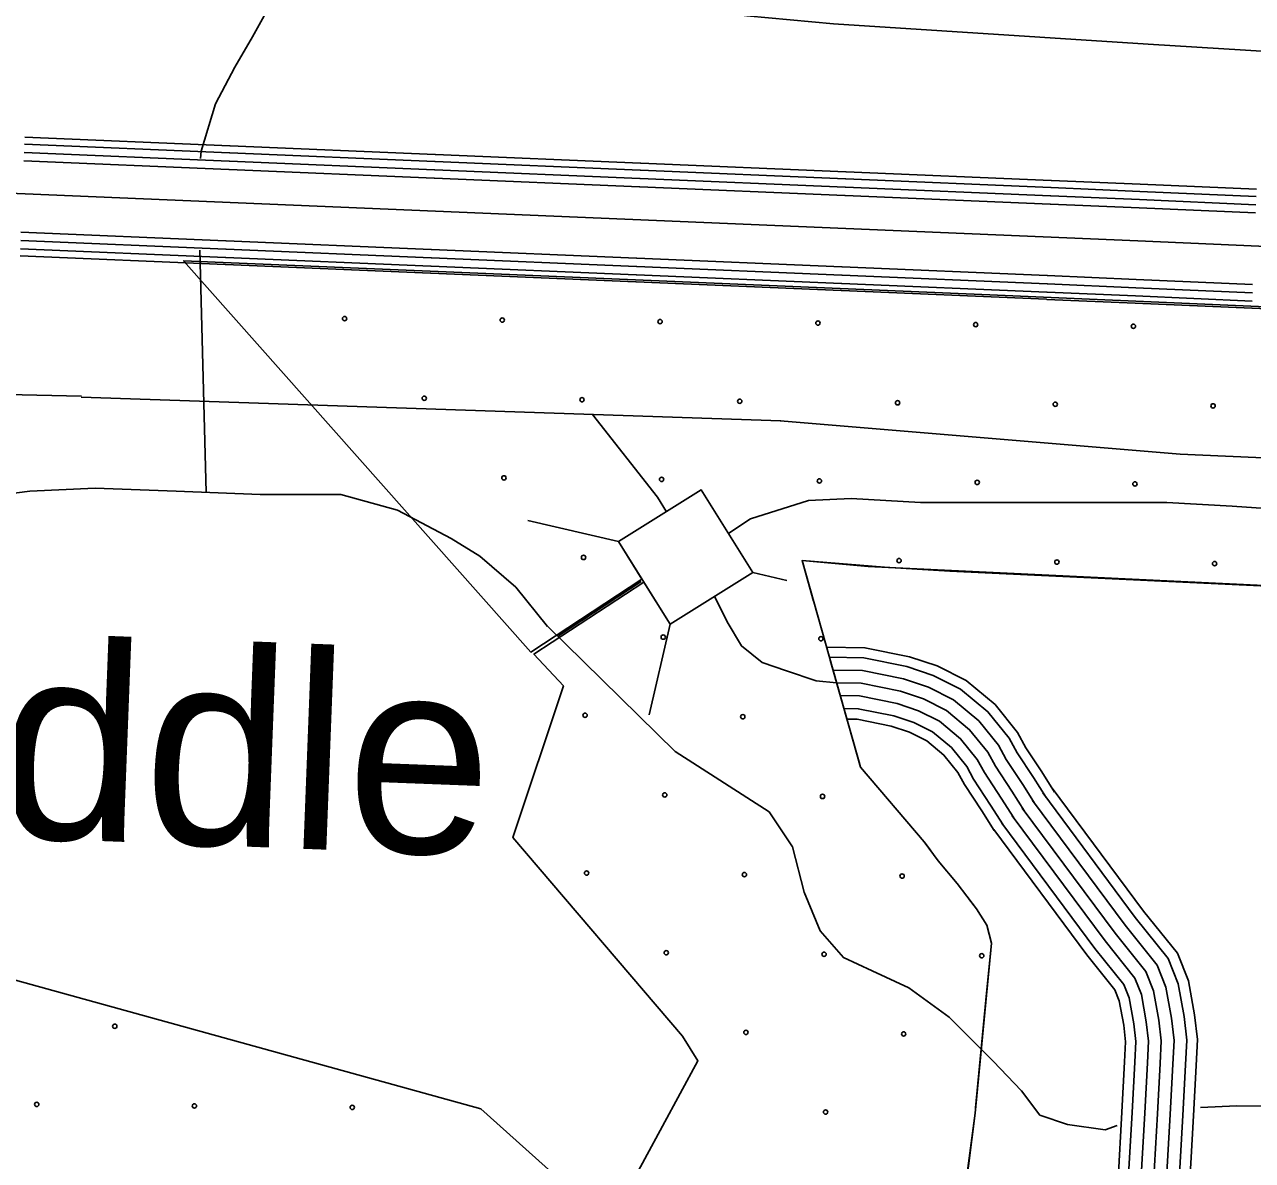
# Model space of a CAD drawing. Extents: x 1788175 to 1969470, y 584502 to 738744.
# Drawn here: x 1851363 to 1854355, y 671858 to 674627 of the extents above; entities that cross this region are included whole.
import ezdxf

# ---------------------------------------------------------------- set-up
doc = ezdxf.new("R2010")
doc.units = 0
for name, color, linetype in [('DESIGN - DRAINAGE - Bridges and Cross Drains Size Text', 7, 'Continuous'), ('DESIGN - EROSION CONTROL - Devices', 7, 'Continuous'), ('DESIGN - SCRATCH - User 1', 7, 'Continuous'), ('DESIGN - TRANSPORTATION - Text', 7, 'Continuous'), ('SURVEY - CENTERLINE - Preliminary', 7, 'Continuous'), ('SURVEY - CONTOURS - Index with Text', 7, 'Continuous'), ('SURVEY - DRAINAGE - Area Shapes', 7, 'Continuous'), ('SURVEY - DRAINAGE - Storm Sewer', 7, 'Continuous'), ('SURVEY - TRANSPORTATION - Roads', 7, 'Continuous'), ('SURVEY - VEGETATION - Features with Text', 7, 'Continuous')]:
    doc.layers.add(name, color=color, linetype=linetype)

msp = doc.modelspace()

# ---------------------------------------------------------------- linework, layer by layer
at = {"layer": 'DESIGN - EROSION CONTROL - Devices'}
for centre in [(1852142.7, 673910.4), (1852527.2, 673906.7), (1852911.8, 673902.9), (1853296.3, 673899.2), (1853680.9, 673895.5), (1854065.5, 673891.7), (1852336.8, 673716.2), (1852721.4, 673712.5), (1853105.9, 673708.8), (1853490.5, 673705), (1853875, 673701.3), (1854259.6, 673697.6), (1852531, 673522.1), (1852915.5, 673518.4), (1853300.1, 673514.6), (1853684.6, 673510.9), (1854069.2, 673507.2), (1852725.1, 673328), (1853494.2, 673320.5), (1853878.8, 673316.8), (1854263.3, 673313), (1852919.3, 673133.8), (1853303.8, 673130.1), (1852728.9, 672943.4), (1853113.4, 672939.7), (1852923, 672749.3), (1853307.6, 672745.5), (1852732.6, 672558.9), (1853117.1, 672555.1), (1853501.7, 672551.4), (1852926.7, 672364.7), (1853311.3, 672361), (1853695.8, 672357.2), (1851582.7, 672185.5), (1853120.9, 672170.6), (1853505.4, 672166.8), (1851392.3, 671995.1), (1851776.8, 671991.4), (1852161.4, 671987.6), (1853315, 671976.4)]:
    msp.add_circle(centre, 5.28, dxfattribs=at)
at = {"layer": 'DESIGN - SCRATCH - User 1'}
for points in [[(1853715.4, 673968.1), (1852467.6, 674020.9), (1851750.5, 674051.2), (1852596.8, 673097.4), (1852867.6, 673275.3), (1852810.4, 673366.9), (1853011.8, 673492.9), (1853137.8, 673291.4), (1852936.3, 673165.4), (1852872.1, 673267.7), (1852604.3, 673092.4), (1852676.1, 673015.1), (1852553.1, 672645.6), (1852966.6, 672161.5), (1853004, 672101.4), (1852788.4, 671703.4), (1852474.8, 671984.1), (1850925.2, 672412.3), (1850569.7, 671770.6), (1850501.7, 671535.2), (1850420.9, 671325.2), (1849811.9, 671327.6), (1850138.3, 670582.6)], [(1859437.3, 673751), (1858520.7, 673776), (1857829.8, 673795), (1857781.4, 673796.9), (1857306.9, 673815.8), (1856857.8, 673833.7), (1856150.2, 673861.7), (1855823.8, 673876.1), (1855534, 673888.4), (1855220.4, 673902.4), (1854854.5, 673918.6), (1854651.6, 673927.5), (1854332.7, 673941.6), (1853715.4, 673968.1)], [(1851320.6, 671628.3), (1851800.4, 671463.3), (1852317.8, 671292.6), (1852456.9, 670947.4), (1852681.5, 670691.5), (1853184.9, 671209.9), (1853289.4, 671299.4), (1853508.5, 671487.8), (1853608.8, 671596.1), (1853634.9, 671637.8), (1853679.3, 671973.6), (1853719.5, 672388.1), (1853708.5, 672432.1), (1853683.2, 672471.7), (1853635.7, 672533.6), (1853589.4, 672588.9), (1853555.6, 672635), (1853400.5, 672816.6), (1853257.7, 673320.4), (1853458.9, 673304.4), (1853618.2, 673294.5)], [(1853618.2, 673294.5), (1856009.9, 673181.7), (1859540.8, 673050.8)]]:
    msp.add_lwpolyline(points, dxfattribs=at)
at = {"layer": 'DESIGN - TRANSPORTATION - Text'}
for points in [[(1851791.5, 674300.1), (1851792.9, 674318), (1851828.4, 674433.7), (1851875.4, 674523.2), (1851918.3, 674596.8), (1851946.9, 674648.5), (1851998.1, 674743.9), (1852045.1, 674829.4), (1852106, 674912.8), (1852109.7, 674916.7)], [(1851805.1, 673486.7), (1851790.3, 674077)], [(1855985.6, 673900.5), (1855853.6, 673734.3), (1855797.3, 673687.4), (1855703.5, 673593.6), (1855553.4, 673481.1), (1855440.9, 673443.5), (1855365.8, 673424.8), (1855243.9, 673406), (1855084.4, 673396.7), (1854934.4, 673396.7), (1854803.1, 673396.7), (1854681.1, 673406), (1854578, 673424.8), (1854446.6, 673443.5), (1854306, 673452.9), (1854146.5, 673462.3), (1853912, 673462.3), (1853780.7, 673462.3), (1853546.2, 673462.3), (1853377.4, 673471.7), (1853273.1, 673466.6), (1853132.3, 673422), (1853079.1, 673387.5)], [(1851254.6, 673474.3), (1851375.8, 673489.4), (1851535, 673497), (1851732, 673489.4), (1851936.6, 673481.9), (1852133.6, 673481.9), (1852272, 673443.6), (1852402.3, 673373.9), (1852472.1, 673331.4), (1852560, 673255.6), (1852637.6, 673160.1)], [(1852865.6, 673269.6), (1852664.2, 673137.4)], [(1852636.4, 673161.6), (1852948.1, 672855.4), (1853177.4, 672707.8), (1853234.2, 672623), (1853262.8, 672512.6), (1853301.6, 672418), (1853358.7, 672353.3), (1853428.3, 672320.4), (1853517.6, 672279.3), (1853616.6, 672208), (1853723.2, 672100.6), (1853792.2, 672027.7), (1853837.4, 671969.1), (1853905.1, 671946.3), (1853996.8, 671933.2), (1854025.5, 671943.6)], [(1854229.1, 671987.5), (1854317.2, 671991.3), (1854499, 671989.1), (1854622.7, 671979.6), (1854740, 671930.1), (1854834.1, 671945), (1854884, 671946.4), (1854987.8, 671937.1), (1855057.8, 671944.3), (1855113.9, 671951.6), (1855169.7, 671942.9), (1855235.3, 671916.1), (1855345.1, 671912.8), (1855591.1, 671933.8), (1855776.8, 671919.5), (1855954.5, 671915.4), (1856052.5, 671924.2), (1856120.6, 671937.4), (1856188.6, 671940.6), (1856274.3, 671923.5), (1856459.5, 671879.2)]]:
    msp.add_lwpolyline(points, dxfattribs=at)
at = {"layer": 'SURVEY - CENTERLINE - Preliminary'}
for points in [[(1851862.4, 674314.2), (1851362.8, 674335.3)], [(1851863.1, 674331.7), (1851363.6, 674352.8)], [(1852363.6, 674310.5), (1851864, 674331.6)], [(1848777.1, 674303.8), (1848960.6, 674309), (1849340.2, 674304.6), (1850709.8, 674241.7), (1854076.1, 674099.5), (1856048.7, 674012.5), (1857863.8, 673940.2)], [(1851860.7, 674273.9), (1851361.1, 674295)], [(1851861.5, 674294.2), (1851362, 674315.3)], [(1852362.9, 674293), (1851863.3, 674314.1)], [(1852864.1, 674289.4), (1852364.5, 674310.5)], [(1852361.2, 674252.8), (1851861.6, 674273.9)], [(1852362, 674273), (1851862.5, 674294.2)], [(1852862.5, 674251.9), (1852362.9, 674273)], [(1852863.3, 674271.9), (1852363.8, 674293)], [(1853363.8, 674250.7), (1852864.2, 674271.8)], [(1853364.5, 674268.2), (1852865, 674289.3)], [(1853865, 674247.1), (1853365.4, 674268.2)], [(1852861.6, 674231.6), (1852362.1, 674252.7)], [(1853362.9, 674230.7), (1852863.4, 674251.9)], [(1853864.2, 674229.6), (1853364.7, 674250.7)], [(1854365.7, 674225.4), (1854082.1, 674237.9), (1853865.9, 674247)], [(1853362.1, 674210.5), (1852862.5, 674231.6)], [(1853862.5, 674189.3), (1853363, 674210.4)], [(1853863.4, 674209.6), (1853363.8, 674230.7)], [(1854364, 674187.9), (1854080.5, 674200.4), (1853864.3, 674209.6)], [(1854364.9, 674207.9), (1854081.3, 674220.4), (1853865.2, 674229.5)], [(1854363.1, 674167.7), (1854079.6, 674180.2), (1853863.5, 674189.3)], [(1851853.3, 674099.7), (1851353.8, 674120.8)], [(1851853.4, 674079.3), (1851353.8, 674100.5)], [(1852353.8, 674078.5), (1851854.2, 674099.6)], [(1851851.8, 674041.9), (1851352.2, 674063)], [(1851852.5, 674059.4), (1851353, 674080.5)], [(1852353, 674038.2), (1851853.4, 674059.3)], [(1852353.8, 674058.2), (1851854.3, 674079.3)], [(1852854.3, 674057.4), (1852354.7, 674078.5)], [(1852854.3, 674037), (1852354.8, 674058.2)], [(1853354.7, 674036.2), (1852855.2, 674057.3)], [(1852352.3, 674020.7), (1851852.7, 674041.8)], [(1852853.5, 674017.1), (1852353.9, 674038.2)], [(1853354.8, 674015.9), (1852855.2, 674037)], [(1853855.2, 674015.1), (1853355.6, 674036.2)], [(1852852.7, 673999.6), (1852353.2, 674020.7)], [(1853353.2, 673978.4), (1852853.6, 673999.5)], [(1853353.9, 673995.9), (1852854.4, 674017)], [(1853854.4, 673974.8), (1853354.8, 673995.9)], [(1853855.2, 673994.7), (1853355.7, 674015.9)], [(1854355.5, 673993.4), (1854072.1, 674005.9), (1853856.1, 674015)], [(1853853.7, 673957.3), (1853354.1, 673978.4)], [(1854354.6, 673953.1), (1854070.4, 673965.6), (1853855.3, 673974.7)], [(1854355.5, 673973.1), (1854071.2, 673985.6), (1853856.1, 673994.7)], [(1854353.8, 673935.6), (1854069.6, 673948.2), (1853854.6, 673957.2)], [(1854854.2, 673913.6), (1854354.7, 673935.6)]]:
    msp.add_lwpolyline(points, dxfattribs=at)
at = {"layer": 'SURVEY - CONTOURS - Index with Text'}
for points in [[(1851177.5, 674998.7), (1851372.1, 674961.3), (1851755.9, 674864), (1852328.8, 674728.8), (1852518, 674707.2), (1852836.9, 674674.8), (1852950.5, 674669.4), (1853123.4, 674647.8), (1853334.2, 674628.8), (1854101.5, 674579.1)], [(1854101.5, 674579.1), (1854575.6, 674550.1), (1854769.6, 674560.9), (1855057.8, 674605.5), (1855327.7, 674620.2), (1856633.8, 674572.3), (1858360.4, 674402.2), (1858479.5, 674411.7), (1858624.6, 674411.7), (1858759, 674426.8)]]:
    msp.add_lwpolyline(points, dxfattribs=at)
at = {"layer": 'SURVEY - DRAINAGE - Area Shapes'}
for points in [[(1850230, 673599.1), (1850393.4, 673623.4), (1850599.1, 673657), (1850832.1, 673696.2), (1851065.6, 673722.7), (1851320.5, 673725.3), (1851501.3, 673720.8)], [(1851501, 673718.4), (1853205.8, 673661.1)], [(1852927.3, 673439.3), (1852905.6, 673475.4), (1852747.2, 673676.5)], [(1853204.4, 673661.4), (1854179.4, 673580.1), (1856152.2, 673493.1), (1857967.5, 673420.8)], [(1853045.3, 673231.3), (1853047.2, 673227.2), (1853075.3, 673170.9), (1853110.4, 673112.3), (1853160.3, 673072.2), (1853219.6, 673051.7), (1853292.4, 673027.4), (1853342.1, 673022.5)]]:
    msp.add_lwpolyline(points, dxfattribs=at)
at = {"layer": 'SURVEY - DRAINAGE - Storm Sewer'}
for p, q in [((1852810.4, 673366.9), (1852589.1, 673418)), ((1853137.8, 673291.4), (1853220.4, 673272.3)), ((1852936.3, 673165.4), (1852885.3, 672944.1))]:
    msp.add_line(p, q, dxfattribs=at)
msp.add_lwpolyline([(1852810.4, 673366.9), (1852936.3, 673165.4), (1853137.8, 673291.4), (1853011.8, 673492.9)], close=True, dxfattribs=at)
at = {"layer": 'SURVEY - TRANSPORTATION - Roads'}
for points in [[(1853317.4, 673109.7), (1853411, 673107.9), (1853519.7, 673086), (1853587, 673063.6), (1853657.7, 673028.2), (1853728.3, 672969.4), (1853783.2, 672901.4), (1853803.4, 672864.4), (1853842.3, 672805.2), (1853873.3, 672756.3)], [(1853324.5, 673084.8), (1853408.3, 673083.2), (1853513.4, 673062.1), (1853577.5, 673040.7), (1853644.1, 673007.4), (1853710.6, 672952), (1853762.5, 672887.6), (1853782.2, 672851.6), (1853821.5, 672791.8), (1853852.4, 672743.1)], [(1853333.3, 673053.7), (1853404.9, 673052.3), (1853505.4, 673032.1), (1853565.6, 673012), (1853627, 672981.3), (1853688.4, 672930.1), (1853736.6, 672870.3), (1853755.6, 672835.7), (1853795.5, 672775), (1853826.2, 672726.5)], [(1853342.1, 673022.5), (1853401.5, 673021.3), (1853497.4, 673002), (1853553.7, 672983.3), (1853610, 672955.1), (1853666.2, 672908.3), (1853710.8, 672853.1), (1853729, 672819.7), (1853769.4, 672758.2), (1853800, 672709.9)], [(1853342.1, 673022.5), (1853401.5, 673021.3), (1853497.4, 673002), (1853553.7, 672983.3), (1853610, 672955.1), (1853666.2, 672908.3), (1853710.8, 672853.1), (1853729, 672819.7), (1853769.4, 672758.2), (1853800, 672709.9)], [(1853351, 672991.3), (1853398.1, 672990.4), (1853489.4, 672972), (1853541.8, 672954.6), (1853592.9, 672929), (1853644, 672886.4), (1853684.9, 672835.8), (1853702.4, 672803.7), (1853743.4, 672741.4), (1853773.8, 672693.3)], [(1853359.8, 672960.1), (1853394.7, 672959.5), (1853481.4, 672942), (1853529.9, 672925.9), (1853575.8, 672902.9), (1853621.8, 672864.5), (1853659, 672818.5), (1853675.8, 672787.8), (1853717.3, 672724.6), (1853747.7, 672676.7)], [(1853367.1, 672934.3), (1853391.9, 672933.8), (1853474.8, 672917.1), (1853520, 672902), (1853561.6, 672881.2), (1853603.4, 672846.4), (1853637.5, 672804.1), (1853653.7, 672774.5), (1853695.7, 672710.6), (1853725.9, 672662.9)], [(1853363.3, 670683.7), (1853938.5, 671136.9), (1854023.7, 671222.2), (1854086.7, 671274.7), (1854115.6, 671317.9), (1854131.7, 671350.3), (1854150.2, 671424.7), (1854173.3, 671603.2), (1854202, 671793.9), (1854211.6, 671966.9), (1854218.2, 672089.8), (1854221.3, 672152.8), (1854214.3, 672213.3), (1854199.3, 672296.2), (1854172.5, 672363.4), (1854090.3, 672466.1), (1853865.1, 672769.4)], [(1853347.4, 670703.9), (1853921.4, 671156.2), (1854006.4, 671241.2), (1854067.4, 671292), (1854093.3, 671330.9), (1854107.5, 671359.2), (1854124.9, 671429.5), (1854147.9, 671606.7), (1854176.3, 671796.6), (1854185.9, 671968.3), (1854192.5, 672091.1), (1854195.5, 672151.9), (1854188.9, 672209.6), (1854174.5, 672289.1), (1854150, 672350.3), (1854069.9, 672450.4), (1853844.4, 672754.1)], [(1853309, 670752.6), (1853880.1, 671202.6), (1853964.5, 671287), (1854020.8, 671333.9), (1854039.6, 671362.1), (1854048.9, 671380.8), (1854063.9, 671441), (1854086.5, 671615.3), (1854114.6, 671802.9), (1854124, 671971.7), (1854130.6, 672094.4), (1854133.4, 672149.9), (1854127.5, 672200.5), (1854114.6, 672271.9), (1854095.8, 672318.8), (1854020.8, 672412.5), (1853794.6, 672717.1)], [(1853309, 670752.6), (1853880.1, 671202.6), (1853964.5, 671287), (1854020.8, 671333.9), (1854039.6, 671362.1), (1854048.9, 671380.8), (1854063.9, 671441), (1854086.5, 671615.3), (1854114.6, 671802.9), (1854124, 671971.7), (1854130.6, 672094.4), (1854133.4, 672149.9), (1854127.5, 672200.5), (1854114.6, 672271.9), (1854095.8, 672318.8), (1854020.8, 672412.5), (1853794.6, 672717.1)], [(1853328.2, 670728.2), (1853900.7, 671179.4), (1853985.4, 671264.1), (1854044.1, 671313), (1854066.4, 671346.5), (1854078.2, 671370), (1854094.4, 671435.2), (1854117.2, 671611), (1854145.5, 671799.7), (1854154.9, 671970), (1854161.5, 672092.8), (1854164.4, 672150.9), (1854158.2, 672205), (1854144.5, 672280.5), (1854122.9, 672334.5), (1854045.4, 672431.5), (1853819.5, 672735.6)], [(1853270.6, 670801.3), (1853838.9, 671249), (1853922.7, 671332.9), (1853974.2, 671375.8), (1853985.8, 671393.2), (1853990.4, 671402.4), (1854002.8, 671452.5), (1854025, 671623.9), (1854052.9, 671809.2), (1854062.1, 671975.1), (1854068.6, 672097.6), (1854071.2, 672147.9), (1854066.2, 672191.4), (1854054.7, 672254.6), (1854041.7, 672287.2), (1853971.7, 672374.7), (1853744.9, 672680.2)], [(1853289.8, 670776.9), (1853859.5, 671225.8), (1853943.6, 671309.9), (1853997.5, 671354.9), (1854012.7, 671377.7), (1854019.7, 671391.6), (1854033.3, 671446.7), (1854055.8, 671619.6), (1854083.7, 671806.1), (1854093, 671973.4), (1854099.6, 672096), (1854102.3, 672148.9), (1854096.8, 672195.9), (1854084.7, 672263.2), (1854068.8, 672303), (1853996.2, 672393.6), (1853769.7, 672698.6)], [(1853255.3, 670820.7), (1853822.4, 671267.6), (1853906, 671351.1), (1853955.6, 671392.5), (1853964.4, 671405.7), (1853967.1, 671411), (1853978.5, 671457), (1854000.6, 671627.3), (1854028.2, 671811.7), (1854037.4, 671976.4), (1854044, 672098.9), (1854046.4, 672147.1), (1854041.7, 672187.8), (1854030.8, 672247.8), (1854020.1, 672274.6), (1853952.1, 672359.6), (1853725, 672665.4)]]:
    msp.add_lwpolyline(points, dxfattribs=at)
at = {"layer": 'SURVEY - VEGETATION - Features with Text'}
for points in [[(1853418.5, 673305.8), (1853257.7, 673320.4), (1853400.5, 672816.6)], [(1853418.5, 673305.8), (1853257.7, 673320.4), (1853285.7, 673221.8)], [(1853418.5, 673305.8), (1856009.9, 673181.7), (1859540.8, 673050.8), (1862403, 672939.3), (1863145.5, 672883.7), (1863253.4, 672877.7), (1863451.3, 672871.7), (1863542, 672858.2), (1863606.3, 672836.7)], [(1853418.5, 673305.8), (1853682.2, 673293.2)], [(1853832, 673286), (1854095.7, 673273.4)], [(1854095.7, 673273.4), (1854359.4, 673260.7)], [(1853326.5, 673077.5), (1853398.5, 672823.5)], [(1853400.5, 672816.6), (1853555.6, 672635), (1853589.4, 672588.9), (1853635.7, 672533.6), (1853683.2, 672471.7), (1853708.5, 672432.1), (1853719.5, 672388.1), (1853679.3, 671973.6), (1853647.3, 671717.3), (1853634.9, 671637.8), (1853623.5, 671609.5), (1853608.8, 671596.1), (1853528.1, 671505.6), (1853508.5, 671487.8), (1853289.4, 671299.4), (1853184.9, 671209.9), (1852941.6, 670948.6), (1852781, 670786.1), (1852687.9, 670692.3), (1852463.2, 670948.2), (1852324.2, 671293.4), (1851806.8, 671464.1), (1851327, 671629.1)], [(1853398.5, 672823.5), (1853400.5, 672816.6)], [(1853400.5, 672816.6), (1853555.6, 672635), (1853570.5, 672614.7)], [(1853663.6, 672497.2), (1853683.2, 672471.7), (1853708.5, 672432.1), (1853719.5, 672388.1), (1853706, 672249.2)], [(1853706, 672249.2), (1853680.6, 671986.4)]]:
    msp.add_lwpolyline(points, dxfattribs=at)

# ---------------------------------------------------------------- texts
at = {"layer": 'DESIGN - DRAINAGE - Bridges and Cross Drains Size Text'}
msp.add_text('Middle', height=475, rotation=357.7959, dxfattribs=at).set_placement((1850623.9, 672672.5))

doc.saveas('drawing.dxf')
